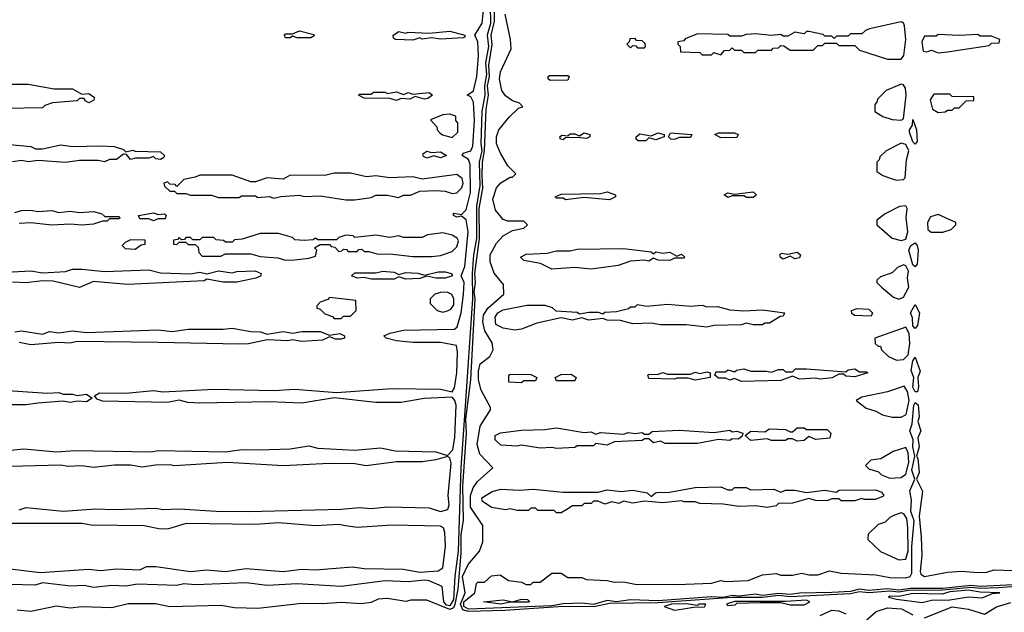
# Model space of a CAD drawing. Extents: x 2737310 to 2869991, y 870230 to 1012730.
# Tile 287 of 479: x 2771227 to 2775480, y 959610 to 962171. Entities that reach past the tile are written whole.
import ezdxf

# ---------------------------------------------------------------- set-up
doc = ezdxf.new("R2010")
doc.units = 0

msp = doc.modelspace()

# ---------------------------------------------------------------- linework, layer by layer
at = {"layer": '0CON02XD'}
for points in [[(2773275.6, 962295), (2773275.7, 962164.3), (2773261.2, 962105), (2773265.5, 962064.5), (2773251.3, 961975), (2773254.7, 961925), (2773246.2, 961885), (2773250, 961845), (2773239.6, 961785), (2773233.6, 961605), (2773224.1, 961555), (2773223.2, 961496.8), (2773226.2, 961443.8), (2773210.6, 961355), (2773211.2, 961225), (2773191.8, 961075), (2773194.8, 961035), (2773188.4, 960995), (2773192.7, 960965), (2773173.5, 960615), (2773152.9, 960445), (2773155.4, 960385), (2773140, 960155), (2773141.7, 960008.3), (2773132.5, 959945), (2773132.5, 959867.5), (2773119.5, 959709.5), (2773106.7, 959643.3), (2773099.9, 959630.1), (2773085, 959622.2), (2772985, 959662.5), (2772917, 959663), (2772895, 959657.5), (2772815, 959670), (2772775, 959666.7), (2772745, 959653.3), (2772703.6, 959646.4), (2772615, 959653.3), (2772535, 959646.7), (2772445, 959648.8), (2772255, 959626.7), (2772155, 959630), (2772095, 959640), (2771875, 959633.3), (2771813.6, 959646.4), (2771695, 959646.7), (2771625, 959630), (2771495, 959633.3), (2771445, 959627.5), (2771385, 959636.7), (2771275, 959613.3), (2771215, 959620)], [(2771145, 960306.7), (2771245, 960316.7), (2771385, 960303.3), (2771465, 960308.8), (2771795, 960303.8), (2771825, 960310), (2772115, 960303.3), (2772186.4, 960313.6), (2772261.7, 960311.7), (2772395, 960316.2), (2772475, 960330), (2772515, 960320), (2772675, 960311.2), (2772785, 960321.2), (2772848.3, 960308.3), (2773023.9, 960303.9), (2773075, 960287.5), (2773098.3, 960311.7), (2773106.1, 960365), (2773111.9, 960505), (2773106.9, 960525), (2773095, 960540), (2772974.1, 960534.1), (2772875, 960516.2), (2772765, 960516.2), (2772585, 960537.5), (2772445, 960513.8), (2772305, 960520), (2772005, 960514), (2771953.6, 960516.4), (2771915, 960526.7), (2771865, 960516.7), (2771585, 960522.5), (2771560.7, 960530.7), (2771550, 960545), (2771571.7, 960558.3), (2771685, 960556.7), (2771805, 960568.8), (2771845, 960562.5), (2772066.1, 960573.9), (2772325, 960568.8), (2772415, 960574), (2772595, 960560), (2772835, 960576.7), (2773045, 960573.8), (2773095, 960562.5), (2773105, 960580), (2773115.6, 960645), (2773118.6, 960735), (2773113, 960763), (2773045, 960776.7), (2772925, 960776.7), (2772853.9, 960783.9), (2772810, 960795), (2772800, 960805), (2772825, 960816.7), (2772885, 960828.8), (2773105, 960833.3), (2773115.9, 960844.1), (2773134.4, 960905), (2773144.2, 960984.2), (2773146.4, 961035), (2773133.3, 961065), (2773149.5, 961105), (2773164.3, 961254.3), (2773155, 961306.7), (2773135, 961322.5), (2773115, 961317.5), (2773100, 961325), (2773100, 961335), (2773135, 961330), (2773155, 961348.8), (2773174.4, 961425), (2773171.9, 961545), (2773165, 961566.7), (2773137.5, 961585), (2773142.5, 961595), (2773175, 961604), (2773184.3, 961625), (2773191.5, 961735), (2773186.9, 961815), (2773175, 961837.5), (2773160, 961845), (2773186.5, 961863.5), (2773201.1, 961925), (2773208.5, 962015), (2773205.7, 962075), (2773193.3, 962105), (2773224.5, 962155.5), (2773234.4, 962255.6)], [(2773259.7, 962229.7), (2773260.4, 962155), (2773246.7, 962105), (2773251.8, 962055), (2773239.1, 961985), (2773242.9, 961935), (2773234, 961885), (2773236.6, 961845), (2773223.6, 961775), (2773218.7, 961635), (2773222.5, 961605), (2773211.6, 961555), (2773213.9, 961455), (2773200, 961365), (2773199.7, 961225), (2773187.2, 961155), (2773181.8, 961075), (2773182.6, 960965), (2773149.2, 960480.8), (2773131.6, 960235), (2773120.5, 959875), (2773106.1, 959766.1), (2773101.1, 959665), (2773085, 959637.9)], [(2775605, 959728), (2775455, 959716.1), (2775375, 959712.6), (2775335, 959717.5), (2775215, 959705.6), (2775065.8, 959704.2), (2775025, 959696.7), (2774985, 959701.6), (2774895, 959694.6), (2774855, 959699.1), (2774815, 959690.5), (2774555, 959677.7), (2774505, 959682.8), (2774435, 959674.7), (2774305, 959673.5), (2773985, 959651.4), (2773775, 959648.4), (2773706.1, 959633.9), (2773575, 959635.8), (2773321.7, 959618.3), (2773164, 959614), (2773141.2, 959621.2), (2773131.5, 959645), (2773151.4, 959695), (2773140, 959765), (2773163.9, 959816.1), (2773212.5, 959875), (2773227.5, 959915), (2773227.5, 959985), (2773174.2, 960064.2), (2773174, 960115), (2773185, 960147.5), (2773204.3, 960175.7), (2773270, 960235), (2773214.2, 960294.2), (2773202.5, 960335), (2773216.2, 960415), (2773260, 960485), (2773260, 960495), (2773220.5, 960570.5), (2773208, 960615), (2773208.3, 960651.7), (2773216.4, 960683.6), (2773257.5, 960715), (2773272.5, 960745), (2773267.5, 960775), (2773235.9, 960825.9), (2773227.5, 960865), (2773230.8, 960895), (2773248.8, 960925), (2773317.5, 960985), (2773317, 961027), (2773276.4, 961076.4), (2773258.8, 961125), (2773258.8, 961155), (2773286.7, 961205), (2773315, 961237.5), (2773355, 961260), (2773405, 961270), (2773420, 961285), (2773405, 961300), (2773335, 961300), (2773315, 961307.5), (2773282.5, 961347.5), (2773271.2, 961395), (2773286.7, 961445), (2773305, 961466.7), (2773345, 961490), (2773355, 961490), (2773370, 961505), (2773335, 961540), (2773303.3, 961595), (2773286.7, 961635), (2773286.7, 961665), (2773296.7, 961695), (2773340.7, 961749.3), (2773381.7, 961788.3), (2773400, 961795), (2773385, 961810), (2773355, 961820), (2773325, 961842.5), (2773310, 961865), (2773300, 961915), (2773304.1, 961945.9), (2773350, 962045), (2773347.5, 962085), (2773323.3, 962195)], [(2775035, 962000), (2775046.1, 962016.1), (2775054, 962085), (2775048.8, 962145), (2775045, 962157.5), (2775035, 962162.5), (2774898.3, 962131.7), (2774880, 962125), (2774865, 962110), (2774815, 962110), (2774805, 962100), (2774755, 962100), (2774745, 962090), (2774735, 962100), (2774705, 962100), (2774697, 962107), (2774635, 962120), (2774625, 962120), (2774615, 962110), (2774575, 962117.5), (2774545, 962100), (2774525, 962100), (2774515, 962107.5), (2774475, 962102.5), (2774405, 962110), (2774365, 962107.5), (2774345, 962100), (2774295, 962100), (2774285, 962107.5), (2774155, 962110), (2774101.7, 962088.3), (2774095, 962080), (2774070, 962075), (2774070, 962065), (2774080, 962055), (2774081.7, 962031.7), (2774165, 962030), (2774175, 962020), (2774215, 962020), (2774225, 962030), (2774255, 962020), (2774271.7, 962038.3), (2774295, 962040), (2774305, 962050), (2774315, 962040), (2774345, 962040), (2774355, 962030), (2774405, 962030), (2774415, 962040), (2774475, 962040), (2774481.7, 962048.3), (2774505, 962050), (2774515, 962060), (2774528.3, 962058.3), (2774555, 962040), (2774655, 962040), (2774675, 962060), (2774695, 962060), (2774705, 962070), (2774755, 962070), (2774765, 962060), (2774835, 962060), (2774855, 962040), (2774975, 962000), (2775035, 962000)], [(2772485, 962092.5), (2772425, 962092.5), (2772405, 962100), (2772395, 962092.5), (2772375, 962092.5), (2772370, 962105), (2772375, 962110), (2772405, 962110), (2772435, 962122.5), (2772497, 962107), (2772498.3, 962101.7), (2772485, 962092.5)], [(2772925, 962083.3), (2772850, 962085), (2772841.7, 962091.7), (2772840, 962105), (2772865, 962120), (2772895, 962112.5), (2772905, 962116.7), (2772995, 962112.5), (2773085, 962121.2), (2773150, 962105), (2773150, 962095), (2773143, 962093), (2773045, 962087.5), (2773005, 962092.5), (2772965, 962087.5), (2772955, 962092.5), (2772925, 962083.3)], [(2773925, 962050), (2773930, 962055), (2773928.3, 962068.3), (2773915, 962080), (2773891.7, 962081.7), (2773885, 962090), (2773861.7, 962088.3), (2773860, 962075), (2773850, 962065), (2773865, 962050), (2773875, 962060), (2773888.3, 962058.3), (2773895, 962050), (2773925, 962050)], [(2775195, 962027.5), (2775235, 962032.5), (2775415, 962060), (2775425, 962070), (2775458.3, 962071.7), (2775460, 962085), (2775425, 962100), (2775375, 962100), (2775365, 962107.5), (2775285, 962102.5), (2775195, 962107.5), (2775185, 962100), (2775135, 962100), (2775123.8, 962075), (2775130, 962035), (2775145, 962032.5), (2775165, 962040), (2775195, 962027.5)], [(2773518.3, 961908.3), (2773510, 961915), (2773510, 961925), (2773515, 961930), (2773595, 961930), (2773600, 961925), (2773595, 961910), (2773518.3, 961908.3)], [(2770975, 961893.3), (2771263, 961893), (2771375, 961872.5), (2771455, 961872.5), (2771495, 961850), (2771525, 961852.5), (2771550, 961835), (2771546.4, 961823.6), (2771525, 961812.5), (2771510, 961820), (2771505, 961830), (2771485, 961830), (2771475, 961820), (2771368.3, 961811.7), (2771335, 961800), (2771325, 961790), (2771165, 961787.5)], [(2772855, 961822.5), (2772825, 961830), (2772715, 961832.5), (2772690, 961845), (2772695, 961850), (2772745, 961850), (2772755, 961857.5), (2772805, 961857.5), (2772815, 961852.5), (2772855, 961860), (2772885, 961847.5), (2772905, 961856.7), (2772925, 961850), (2772995, 961856.7), (2773010, 961845), (2772989.3, 961830.7), (2772975, 961827.5), (2772935, 961840), (2772911.7, 961828.3), (2772875, 961830), (2772855, 961822.5)], [(2775035, 961736.7), (2775045, 961742.5), (2775056, 961845), (2775052.5, 961875), (2775045, 961890), (2775035, 961892.5), (2774970, 961865), (2774931.7, 961828.3), (2774930, 961815), (2774920, 961805), (2774920, 961775), (2774955, 961752.5), (2774995, 961740), (2775035, 961736.7)], [(2775195, 961770), (2775225, 961772.5), (2775235, 961780), (2775255, 961780), (2775265, 961790), (2775285, 961790), (2775315, 961820), (2775348.3, 961821.7), (2775348.3, 961838.3), (2775255, 961840), (2775245, 961850), (2775175, 961850), (2775160, 961825), (2775170, 961785), (2775195, 961770)], [(2773095, 961662.5), (2773120, 961685), (2773120, 961725), (2773110, 961735), (2773110, 961755), (2773085, 961762.5), (2773055, 961760), (2773001.7, 961738.3), (2773028.3, 961708.3), (2773030, 961695), (2773041.7, 961681.7), (2773053, 961673), (2773095, 961662.5)], [(2775095, 961633.3), (2775085, 961643.3), (2775070, 961685), (2775070, 961695), (2775083.8, 961715), (2775085, 961740), (2775100.8, 961695), (2775103.3, 961645), (2775095, 961633.3)], [(2773575, 961652.5), (2773562.5, 961655), (2773560, 961665), (2773568.3, 961671.7), (2773595, 961670), (2773605, 961677.5), (2773625, 961677.5), (2773645, 961670), (2773665, 961682.5), (2773690, 961675), (2773690, 961665), (2773675, 961657.5), (2773635, 961662.5), (2773585, 961660), (2773575, 961652.5)], [(2773931.7, 961648.3), (2773898.3, 961648.3), (2773890, 961655), (2773890, 961665), (2773905, 961677.5), (2773955, 961670), (2773985, 961682.5), (2774010, 961675), (2774010, 961665), (2773975, 961652.5), (2773945, 961660), (2773931.7, 961648.3)], [(2774055, 961653.3), (2774040, 961655), (2774030, 961665), (2774037.5, 961682.5), (2774130, 961675), (2774125, 961662.5), (2774075, 961662.5), (2774055, 961653.3)], [(2774255, 961660), (2774230, 961675), (2774245, 961682.5), (2774315, 961682.5), (2774330, 961675), (2774325, 961662.5), (2774255, 961660)], [(2771135, 961636.7), (2771275, 961622.5), (2771295, 961612.5), (2771325, 961612.5), (2771405, 961630), (2771455, 961622.5), (2771575, 961626.7), (2771635, 961622.5), (2771675, 961610), (2771685, 961600), (2771715, 961607.5), (2771725, 961602.5), (2771835, 961600), (2771852.5, 961585), (2771850, 961575), (2771835, 961566.7), (2771815, 961570), (2771805, 961580), (2771785, 961572.5), (2771727, 961573), (2771705, 961567.5), (2771688.3, 961588.3), (2771675, 961590), (2771645, 961567.5), (2771615, 961566.7), (2771593, 961557), (2771565, 961563.3), (2771485, 961563.3), (2771425, 961553.8), (2771305, 961563.3), (2771265, 961556.7), (2771235, 961563.3), (2771195, 961556.7)], [(2775015, 961477.5), (2775045, 961480), (2775051.7, 961488.3), (2775057.1, 961565), (2775068, 961605), (2775055, 961632.5), (2775035, 961637.5), (2774970, 961605), (2774941.7, 961578.3), (2774940, 961565), (2774930, 961555), (2774930, 961515), (2774955, 961497.5), (2774995, 961483.3), (2775015, 961477.5)], [(2772985, 961573.3), (2772970.7, 961580.7), (2772968.3, 961591.7), (2772985, 961602.5), (2773005, 961597.5), (2773045, 961600), (2773070, 961585), (2773045, 961573.8), (2773015, 961582.5), (2772985, 961573.3)], [(2772675, 961393.3), (2772745, 961402.5), (2772765, 961412.5), (2772815, 961412.5), (2772863, 961403), (2772885, 961412.5), (2772915, 961412.5), (2772955, 961430), (2773025, 961432.5), (2773065, 961430), (2773095, 961420), (2773115, 961422.5), (2773136.1, 961443.9), (2773142.5, 961465), (2773137.5, 961485), (2773115, 961502.5), (2772965, 961482.5), (2772925, 961492.5), (2772825, 961487.5), (2772765, 961496.7), (2772725, 961492.5), (2772655, 961507.5), (2772585, 961507.5), (2772545, 961497.5), (2772395, 961500), (2772365, 961482.5), (2772295, 961487.5), (2772245, 961470), (2772225, 961470), (2772145, 961500), (2772005, 961500), (2771985, 961490), (2771935, 961480), (2771905, 961450), (2771898.3, 961458.3), (2771875, 961460), (2771865, 961470), (2771850, 961465), (2771851.7, 961451.7), (2771875, 961430), (2771895, 961430), (2771905, 961420), (2771945, 961420), (2771965, 961412.5), (2772055, 961412.5), (2772085, 961402.5), (2772175, 961402.5), (2772185, 961410), (2772245, 961410), (2772255, 961402.5), (2772305, 961407.5), (2772325, 961400), (2772355, 961407.5), (2772435, 961412.5), (2772455, 961407.5), (2772525, 961410), (2772635, 961393.3), (2772675, 961393.3)], [(2773585, 961392.5), (2773575, 961400), (2773545, 961400), (2773540, 961405), (2773565, 961417.5), (2773735, 961420), (2773765, 961426.7), (2773800, 961415), (2773800, 961405), (2773775, 961393.3), (2773665, 961402.5), (2773585, 961392.5)], [(2774367, 961403), (2774355, 961410), (2774305, 961410), (2774285, 961403.3), (2774270, 961415), (2774285, 961422.5), (2774315, 961417.5), (2774395, 961426.7), (2774410, 961415), (2774395, 961403.3), (2774367, 961403)], [(2775035, 961217.5), (2775055, 961223.3), (2775063.8, 961255), (2775055.7, 961315), (2775060, 961355), (2775055, 961367.5), (2775026.7, 961363.3), (2774965, 961332.5), (2774930, 961305), (2774930, 961285), (2774995, 961227.5), (2775035, 961217.5)], [(2771205, 961337.5), (2771235, 961346.7), (2771275, 961347.5), (2771305, 961342.5), (2771365, 961346.7), (2771395, 961337.5), (2771445, 961343.3), (2771485, 961337.5), (2771545, 961342.5), (2771581.7, 961331.7), (2771595, 961320), (2771655, 961320), (2771660, 961315), (2771655, 961310), (2771615, 961310), (2771605, 961300), (2771585, 961300), (2771545, 961287.5), (2771495, 961283.3)], [(2771805, 961302.5), (2771785, 961310), (2771745, 961310), (2771740, 961325), (2771805, 961336.7), (2771825, 961330), (2771851.7, 961331.7), (2771860, 961325), (2771855, 961310), (2771825, 961310), (2771805, 961302.5)], [(2775215, 961253.3), (2775250, 961265), (2775270, 961285), (2775270, 961295), (2775195, 961330), (2775160.7, 961319.3), (2775147.5, 961295), (2775150, 961265), (2775163.6, 961253.6), (2775215, 961253.3)], [(2771495, 961283.3), (2771445, 961287.5), (2771365, 961283.3), (2771275, 961293.3), (2771225, 961290)], [(2772375, 961132.5), (2772415, 961133.3), (2772475, 961140), (2772505, 961150), (2772510, 961175), (2772500, 961185), (2772525, 961200), (2772565, 961200), (2772571.7, 961191.7), (2772588.3, 961188.3), (2772605, 961170), (2772618.3, 961171.7), (2772625, 961180), (2772638.3, 961178.3), (2772645, 961170), (2772685, 961170), (2772691.7, 961178.3), (2772705, 961180), (2772715, 961170), (2772735, 961170), (2772775, 961157.5), (2772825, 961160), (2772925, 961147.5), (2773005, 961147.5), (2773045, 961152.5), (2773095, 961170), (2773115, 961190), (2773122.5, 961215), (2773116.4, 961226.4), (2773095, 961240), (2773055, 961250), (2772988.3, 961241.7), (2772965, 961230), (2772885, 961230), (2772865, 961237.5), (2772825, 961230), (2772765, 961240), (2772675, 961230), (2772667, 961237), (2772635, 961240), (2772605, 961230), (2772595, 961220), (2772515, 961220), (2772505, 961227.5), (2772495, 961220), (2772455, 961217.5), (2772415, 961220), (2772405, 961230), (2772345, 961247.5), (2772265, 961247.5), (2772187, 961223), (2772155, 961220), (2772145, 961210), (2772115, 961210), (2772107, 961217), (2772075, 961220), (2772065, 961230), (2772015, 961230), (2772005, 961220), (2771975, 961220), (2771965, 961230), (2771945, 961230), (2771938.3, 961221.7), (2771925, 961220), (2771915, 961230), (2771908.3, 961221.7), (2771891.7, 961218.3), (2771891.7, 961201.7), (2771905, 961200), (2771915, 961210), (2771945, 961210), (2771955, 961200), (2771985, 961200), (2771998.3, 961188.3), (2772000, 961165), (2772015, 961150), (2772095, 961150), (2772115, 961160), (2772225, 961160), (2772265, 961147.5), (2772341.7, 961141.7), (2772375, 961132.5)], [(2771725, 961180), (2771751.7, 961198.3), (2771768.3, 961201.7), (2771768.3, 961218.3), (2771705, 961220), (2771681.7, 961208.3), (2771670, 961195), (2771681.7, 961181.7), (2771725, 961180)], [(2773695, 961092.5), (2773625, 961100), (2773525, 961092.5), (2773477, 961117), (2773405, 961130), (2773390, 961145), (2773415, 961157.5), (2773505, 961162.5), (2773545, 961172.5), (2773605, 961172.5), (2773635, 961180), (2773835, 961182.5), (2773955, 961167.5), (2773965, 961160), (2773975, 961167.5), (2774005, 961162.5), (2774035, 961166.7), (2774065, 961150), (2774085, 961157.5), (2774100, 961145), (2774095, 961140), (2774055, 961140), (2774035, 961130), (2773985, 961132.5), (2773965, 961140), (2773945, 961127.5), (2773925, 961132.5), (2773865, 961127.5), (2773811.7, 961108.3), (2773695, 961092.5)], [(2775095, 961103.3), (2775085, 961112.5), (2775067.5, 961175), (2775076, 961195), (2775095, 961206.2), (2775104, 961195), (2775107.5, 961175), (2775103.3, 961115), (2775095, 961103.3)], [(2774525, 961136.7), (2774513.6, 961143.6), (2774510, 961155), (2774517.5, 961162.5), (2774545, 961157.5), (2774585, 961166.7), (2774600, 961155), (2774595, 961142.5), (2774575, 961137.5), (2774555, 961150), (2774525, 961136.7)], [(2771115, 961077.5), (2771275, 961086.2), (2771325, 961077.5), (2771425, 961082.5), (2771455, 961093.3), (2771495, 961093.3), (2771595, 961083.3), (2771785, 961090), (2771835, 961077.5), (2771965, 961072.5), (2772005, 961080), (2772035, 961072.5), (2772085, 961086.2), (2772145, 961077.5), (2772165, 961083.3), (2772243.6, 961086.4), (2772270, 961075), (2772267, 961063), (2772246.4, 961053.6), (2772165, 961037.5), (2772105, 961037.5), (2772035, 961050), (2772023, 961043), (2771693, 961027), (2771545, 961040), (2771485, 961013.8)], [(2775025, 960963.3), (2775045, 960972.5), (2775067.5, 961015), (2775061.4, 961055), (2775065.7, 961085), (2775055, 961107.5), (2775045, 961112.5), (2775019.3, 961100.7), (2774995, 961077.5), (2774945, 961060), (2774930, 961045), (2774930, 961035), (2774950, 961015), (2775001.7, 960971.7), (2775025, 960963.3)], [(2772895, 961050), (2772865, 961060), (2772845, 961050), (2772745, 961050), (2772715, 961057.5), (2772683.9, 961053.9), (2772660, 961065), (2772675, 961076.7), (2772765, 961077.5), (2772795, 961083.8), (2772845, 961080), (2772865, 961070), (2772895, 961078.8), (2772946.1, 961076.1), (2772975, 961067.5), (2773035, 961081.2), (2773065, 961082), (2773092.5, 961075), (2773096.7, 961065), (2773065, 961054), (2773024, 961054), (2772985, 961062.5), (2772955, 961052.5), (2772895, 961050)], [(2771485, 961013.8), (2771371.7, 961041.7), (2771325, 961043.3), (2771255, 961033.8), (2771195, 961037.5)], [(2772615, 960880), (2772625, 960890), (2772655, 960890), (2772680, 960915), (2772678.3, 960958.3), (2772565, 960970), (2772558.3, 960961.7), (2772525, 960950), (2772510, 960935), (2772510, 960925), (2772525, 960920), (2772545, 960900), (2772578.3, 960888.3), (2772585, 960880), (2772615, 960880)], [(2773055, 960907.5), (2773075, 960912.5), (2773089.3, 960920.7), (2773101.7, 960938.3), (2773102.5, 960965), (2773093, 960983), (2773073, 960993), (2773045, 960992.5), (2773020, 960985), (2773000, 960965), (2773000, 960945), (2773030, 960915), (2773055, 960907.5)], [(2773365, 960830), (2773315, 960837.5), (2773283.9, 960853.9), (2773280, 960885), (2773292.5, 960905), (2773315, 960916.7), (2773417, 960937), (2773495, 960937.5), (2773527, 960927), (2773543, 960913), (2773635, 960907.5), (2773645, 960900), (2773685, 960907.5), (2773725, 960907.5), (2773745, 960900), (2773755, 960907.5), (2773805, 960910), (2773857, 960923), (2773865, 960930), (2773885, 960930), (2773895, 960940), (2773935, 960932.5), (2774025, 960942.5), (2774125, 960932.5), (2774175, 960937.5), (2774195, 960930), (2774241.7, 960931.7), (2774295, 960917.5), (2774355, 960912.5), (2774435, 960917.5), (2774530, 960905), (2774525, 960890), (2774511.7, 960888.3), (2774465, 960860), (2774445, 960860), (2774435, 960852.5), (2774395, 960852.5), (2774365, 960860), (2774345, 960852.5), (2774225, 960850), (2774195, 960842.5), (2774105, 960852.5), (2773995, 960852.5), (2773955, 960860), (2773875, 960857.5), (2773821.7, 960871.7), (2773765, 960872.5), (2773745, 960880), (2773685, 960872.5), (2773655, 960882.5), (2773615, 960873.3), (2773565, 960882.5), (2773460.7, 960859.3), (2773395, 960833.3), (2773365, 960830)], [(2775095, 960836.7), (2775085, 960847.5), (2775083, 960883), (2775074.2, 960905), (2775095, 960940), (2775113.3, 960905), (2775105, 960850), (2775095, 960836.7)], [(2774905, 960890), (2774833, 960893), (2774821.7, 960901.7), (2774820, 960915), (2774845, 960922.5), (2774895, 960920), (2774910, 960905), (2774905, 960890)], [(2771205, 960822.5), (2771235, 960826.7), (2771325, 960812.5), (2771355, 960823.3), (2771395, 960817.5), (2771455, 960826.2), (2771515, 960820), (2771825, 960831.2), (2771885, 960823.8), (2771955, 960833.3), (2772105, 960833.3), (2772145, 960838.8), (2772225, 960823.8), (2772267, 960823), (2772295, 960812.5), (2772365, 960823.3), (2772405, 960816.7), (2772445, 960823.3), (2772525, 960823.8), (2772565, 960807.5), (2772610, 960815), (2772630, 960805), (2772630, 960795), (2772615, 960790), (2772590.7, 960790.7), (2772565, 960800), (2772535, 960786.7), (2772445, 960780), (2772405, 960787.5), (2772385, 960783.3), (2772295, 960787.5), (2772215, 960770), (2772175, 960768.8), (2771825, 960776.7), (2771475, 960780), (2771445, 960773.8), (2771395, 960776.7), (2771275, 960766.2), (2771225, 960776.7)], [(2775015, 960700), (2775045, 960702.5), (2775065, 960722.5), (2775071.2, 960771.2), (2775069.2, 960815), (2775055, 960842.5), (2774920, 960795), (2774921.7, 960771.7), (2774935, 960760), (2774945, 960760), (2774950, 960745), (2774980, 960715), (2775015, 960700)], [(2775105, 960562.5), (2775095, 960563.3), (2775085, 960582.5), (2775088.8, 960625), (2775077.5, 960655), (2775085, 960697.5), (2775095, 960712.5), (2775117, 960653), (2775106.7, 960625), (2775110, 960585), (2775105, 960562.5)], [(2773395, 960602.5), (2773340, 960605), (2773340, 960635), (2773345, 960640), (2773435, 960637.5), (2773460, 960625), (2773455, 960610), (2773405, 960610), (2773395, 960602.5)], [(2773625, 960610), (2773545, 960610), (2773540, 960625), (2773565, 960637.5), (2773609.3, 960639.3), (2773630, 960625), (2773625, 960610)], [(2774145, 960613.3), (2774115, 960622.5), (2774065, 960622.5), (2774055, 960617.5), (2773945, 960620), (2773940, 960635), (2773945, 960640), (2773981.7, 960638.3), (2774005, 960646.7), (2774025, 960640), (2774125, 960640), (2774145, 960647.5), (2774165, 960642.5), (2774195, 960650), (2774210, 960645), (2774210, 960625), (2774145, 960613.3)], [(2774345, 960607.5), (2774315, 960620), (2774295, 960613.3), (2774275, 960622.5), (2774245, 960622.5), (2774230, 960635), (2774235, 960650), (2774275, 960650), (2774285, 960657.5), (2774315, 960650), (2774323, 960657), (2774355, 960662.5), (2774385, 960652.5), (2774453, 960653), (2774475, 960647.5), (2774505, 960660), (2774525, 960660), (2774535, 960650), (2774565, 960650), (2774578.3, 960661.7), (2774625, 960662.5), (2774795, 960650), (2774805, 960657.5), (2774835, 960662.5), (2774855, 960650), (2774885, 960650), (2774890, 960645), (2774835, 960627.5), (2774795, 960630), (2774785, 960640), (2774765, 960640), (2774736.4, 960623.6), (2774685, 960617.5), (2774665, 960622.5), (2774595, 960617.5), (2774565, 960630), (2774515, 960612.5), (2774345, 960607.5)], [(2775035, 960453.3), (2775056.2, 960465), (2775068.6, 960525), (2775061.2, 960565), (2775047, 960587), (2774975, 960563.3), (2774865, 960540), (2774840, 960525), (2774883, 960493), (2774925, 960480), (2774953.6, 960463.6), (2774995, 960453.3), (2775035, 960453.3)], [(2771155, 960570), (2771345, 960557.5), (2771395, 960560), (2771415, 960552.5), (2771455, 960553.3), (2771475, 960546.7), (2771515, 960553.3), (2771540, 960535), (2771515, 960520), (2771477, 960523), (2771445, 960516.7), (2771415, 960523.3), (2771305, 960513.3), (2771255, 960506.7), (2771165, 960506.2)], [(2775925, 959748.7), (2775375, 959721.2), (2775335, 959726.7), (2775215, 959713.6), (2775075, 959712.6), (2775025, 959706), (2774975, 959711.9), (2774895, 959704.8), (2774855, 959710.8), (2774815, 959700), (2774735, 959695.2), (2774595, 959693.3), (2774555, 959687.2), (2774505, 959692.2), (2774435, 959683.1), (2774405, 959688.2), (2774335, 959680.4), (2774305, 959683), (2774265, 959674.8), (2774215, 959677.3), (2773985, 959660.4), (2773865, 959663.6), (2773805, 959654.8), (2773765, 959661.1), (2773705, 959643.8), (2773655, 959649), (2773575, 959646.2), (2773525, 959638.5), (2773165, 959624.2), (2773145.4, 959635), (2773145.3, 959655), (2773192.5, 959695), (2773200, 959735), (2773205, 959740), (2773235, 959740), (2773265, 959767.5), (2773301.7, 959771.7), (2773338.3, 959748.3), (2773395, 959740), (2773415, 959730), (2773435, 959730), (2773445, 959740), (2773475, 959740), (2773525, 959780), (2773565, 959780), (2773595, 959760), (2773655, 959760), (2773675, 959752.5), (2773765, 959747.5), (2773795, 959740), (2773835, 959742.5), (2773885, 959732.5), (2774065, 959730), (2774215, 959736.7), (2774255, 959747.5), (2774275, 959743.3), (2774373, 959747), (2774435, 959772.5), (2774495, 959777.5), (2774515, 959770), (2774565, 959770), (2774605, 959780), (2774635, 959772.5), (2774675, 959772.5), (2774725, 959790), (2774775, 959780), (2774925, 959772.5), (2774985, 959760.8), (2775055, 959759.4), (2775073.8, 959765), (2775080.5, 959779.5), (2775080.4, 959895), (2775090.8, 960005), (2775076.3, 960046.3), (2775079.4, 960095), (2775072.5, 960135), (2775093.8, 960185), (2775080, 960225), (2775094, 960285), (2775084.4, 960325), (2775086.7, 960355), (2775072.5, 960395), (2775081.4, 960425), (2775088.8, 960505), (2775095, 960516.2), (2775107.5, 960507.5), (2775112, 960455), (2775106, 960435), (2775120, 960395), (2775106.1, 960363.9), (2775112.5, 960325), (2775100, 960285), (2775106, 960275), (2775112.9, 960215), (2775100, 960185), (2775127, 960133), (2775112, 960025), (2775120.6, 959935), (2775124.4, 959855), (2775116.1, 959786.1), (2775118.8, 959775), (2775135, 959764.4), (2775235, 959783.8), (2775295, 959787.5), (2775365, 959782), (2775405, 959784), (2775436.4, 959793.6), (2775605, 959788)], [(2773545, 960317.5), (2773525, 960322.5), (2773475, 960320), (2773395, 960332.5), (2773375, 960327.5), (2773305, 960332.5), (2773280, 960355), (2773280, 960375), (2773303.6, 960386.4), (2773395, 960397.5), (2773495, 960400), (2773545, 960407.5), (2773665, 960387.5), (2773695, 960390), (2773715, 960380), (2773735, 960386.7), (2773835, 960380), (2773855, 960387.5), (2773885, 960382.5), (2773915, 960387.5), (2773925, 960380), (2773945, 960380), (2773958.3, 960391.7), (2774075, 960397.5), (2774225, 960387.5), (2774295, 960397.5), (2774305, 960390), (2774325, 960392.5), (2774350, 960385), (2774348.3, 960371.7), (2774331.7, 960358.3), (2774305, 960360), (2774295, 960352.5), (2774245, 960357.5), (2774155, 960340), (2774015, 960340), (2773995, 960350), (2773965, 960342.5), (2773945, 960360), (2773925, 960360), (2773915, 960352.5), (2773795, 960347.5), (2773765, 960332.5), (2773715, 960340), (2773705, 960330), (2773635, 960330), (2773625, 960322.5), (2773545, 960317.5)], [(2774585, 960350), (2774565, 960360), (2774545, 960360), (2774535, 960352.5), (2774475, 960352.5), (2774455, 960360), (2774385, 960352.5), (2774360, 960375), (2774385, 960392.5), (2774445, 960390), (2774465, 960402.5), (2774535, 960400), (2774555, 960390), (2774565, 960390), (2774585, 960407.5), (2774615, 960407.5), (2774625, 960400), (2774715, 960400), (2774730, 960385), (2774727, 960363), (2774665, 960357.5), (2774635, 960370), (2774615, 960352.5), (2774585, 960350)], [(2774985, 960190), (2775035, 960193.3), (2775055, 960207.5), (2775067, 960257), (2775065, 960300), (2775055, 960322.5), (2775000, 960305), (2774947, 960273), (2774903, 960267), (2774880, 960245), (2774895, 960230), (2774937, 960217), (2774950, 960205), (2774985, 960190)], [(2771225, 960052.5), (2771255, 960062.5), (2771415, 960046.7), (2771555, 960056.7), (2771635, 960053.8), (2771815, 960060), (2771845, 960053.8), (2771915, 960056.7), (2772075, 960046.7), (2772215, 960046.2), (2772615, 960056.2), (2772695, 960063.8), (2772745, 960058.8), (2772815, 960066.2), (2772995, 960061.2), (2773045, 960045.8), (2773076, 960055), (2773082.5, 960075), (2773077.1, 960115), (2773090.6, 960255), (2773085, 960277.5), (2773075, 960283.3), (2773025, 960268.8), (2772965, 960261.2), (2772855, 960260), (2772723.9, 960243.9), (2772675, 960251.2), (2772565, 960253.8), (2772365, 960242.5), (2772125, 960257.5), (2771895, 960242.5), (2771875, 960247.5), (2771813.8, 960246.2), (2771755, 960237.5), (2771705, 960246.7), (2771636.4, 960246.4), (2771545, 960236.7), (2771495, 960243.3), (2771435, 960240), (2771405, 960246.7), (2771185, 960240)], [(2773565, 960040), (2773545, 960040), (2773535, 960050), (2773465, 960050), (2773455, 960060), (2773435, 960060), (2773425, 960050), (2773375, 960050), (2773345, 960057.5), (2773325, 960052.5), (2773265, 960062.5), (2773225, 960090), (2773223.3, 960105), (2773268.3, 960131.7), (2773305, 960142.5), (2773385, 960137.5), (2773445, 960142.5), (2773575, 960130), (2773725, 960130), (2773765, 960140), (2773825, 960132.5), (2773875, 960137.5), (2773937, 960127), (2773955, 960110), (2773973, 960127), (2773985, 960130), (2774025, 960127.5), (2774145, 960150), (2774255, 960152.5), (2774285, 960140), (2774305, 960140), (2774315, 960150), (2774365, 960150), (2774385, 960140), (2774485, 960142.5), (2774515, 960130), (2774535, 960137.5), (2774575, 960137.5), (2774625, 960127.5), (2774705, 960137.5), (2774755, 960130), (2774765, 960137.5), (2774925, 960138.8), (2774949.3, 960129.3), (2774960, 960115), (2774955, 960110), (2774921.7, 960098.3), (2774875, 960097.5), (2774865, 960102.5), (2774835, 960092.5), (2774775, 960092.5), (2774765, 960100), (2774735, 960100), (2774715, 960092.5), (2774665, 960093.3), (2774635, 960102.5), (2774565, 960082.5), (2774505, 960080), (2774495, 960070), (2774455, 960062.5), (2774405, 960070), (2774335, 960067.5), (2774265, 960077.5), (2774165, 960080), (2774145, 960087.5), (2774097, 960087), (2774085, 960092.5), (2774005, 960083.3), (2773925, 960090), (2773875, 960082.5), (2773835, 960090), (2773815, 960080), (2773785, 960087.5), (2773755, 960077.5), (2773725, 960090), (2773705, 960090), (2773695, 960080), (2773665, 960080), (2773655, 960070), (2773615, 960070), (2773590, 960055), (2773565, 960040)], [(2775025, 959837.5), (2775055, 959840), (2775064.1, 959875.9), (2775063.8, 959975), (2775058.8, 960015), (2775046.4, 960036.4), (2775035, 960040), (2775005, 960030), (2774985, 960020), (2774965, 960000), (2774935, 959990), (2774891.7, 959948.3), (2774890, 959925), (2774945, 959872.5), (2775025, 959837.5)], [(2771185, 959797.5), (2771315, 959782.5), (2771525, 959796.7), (2771575, 959791.2), (2771645, 959797.5), (2771745, 959793.3), (2771775, 959807.5), (2771815, 959807.5), (2771965, 959786.2), (2772035, 959793.8), (2772115, 959786.7), (2772205, 959800), (2772365, 959786.2), (2772445, 959796.7), (2772505, 959793.8), (2772665, 959806.7), (2772715, 959798.8), (2772883.6, 959796.4), (2772955, 959783.8), (2773035, 959790), (2773055, 959802.5), (2773065.6, 959895.6), (2773063.3, 959955), (2773057.5, 959975), (2773045, 959982.5), (2772835, 959986.7), (2772685, 959976.2), (2772633.6, 959983.6), (2772605, 959990), (2772505, 959983.8), (2772345, 959996.7), (2772245, 959990), (2771946.1, 959993.9), (2771869.3, 959970.7), (2771835, 959970), (2771765, 959983.8), (2771535, 959986.2), (2771495, 959993.3), (2771185, 959993.3)], [(2773085, 959637.9), (2773070.7, 959640.8), (2773058.5, 959655), (2773051.7, 959721.7), (2772995.8, 959745.8), (2772975, 959748.8), (2772905, 959741.2), (2772805, 959746.2), (2772615, 959721.2), (2772425, 959733.3), (2772295, 959726.7), (2772205, 959737.5), (2771985, 959728.8), (2771935, 959733.3), (2771905, 959726.7), (2771735, 959731.2), (2771685, 959723.3), (2771625, 959726.7), (2771545, 959717.5), (2771505, 959726.2), (2771447, 959723), (2771325, 959737.5), (2771293, 959727), (2771185, 959730)], [(2775125, 959653.3), (2775165, 959663.3), (2775245, 959664), (2775325, 959676.7), (2775385, 959673.3), (2775428.3, 959691.7), (2775460, 959695), (2775375, 959697.1), (2775325, 959705.3), (2775245, 959698.5), (2775211.2, 959688.8), (2775085, 959690.8), (2775025, 959678.8), (2774985, 959680), (2774980, 959675), (2775015, 959667.5), (2775125, 959653.3)], [(2773305, 959645.7), (2773230, 959655), (2773315, 959664.3), (2773355, 959656), (2773395, 959667.7), (2773420, 959665), (2773430, 959655), (2773425, 959653.9), (2773345.5, 959654.5), (2773305, 959645.7)], [(2774055, 959620), (2774085, 959623.3), (2774137, 959633), (2774185, 959633.3), (2774190, 959645), (2774160, 959645), (2774155, 959640), (2774105, 959646.7), (2774042.5, 959645), (2774010, 959635), (2774055, 959620)], [(2774285, 959640), (2774317, 959643), (2774325, 959650), (2774425, 959653.3), (2774515, 959652.5), (2774555, 959642.5), (2774615, 959642.5), (2774640, 959655), (2774625, 959662.5), (2774535, 959656.7), (2774315, 959657.5), (2774280, 959645), (2774285, 959640)], [(2775135, 959586.7), (2775255, 959634.4), (2775325, 959623.3), (2775395, 959602.5), (2775446.4, 959633.6), (2775507.7, 959652.3)], [(2774685, 959596.7), (2774735, 959618.8), (2774765, 959616), (2774795, 959603.3)], [(2774855, 959550), (2774926.4, 959613.6), (2774975, 959630), (2775035.7, 959625.7), (2775085, 959598.8)]]:
    msp.add_lwpolyline(points, dxfattribs=at)

doc.saveas('drawing.dxf')
